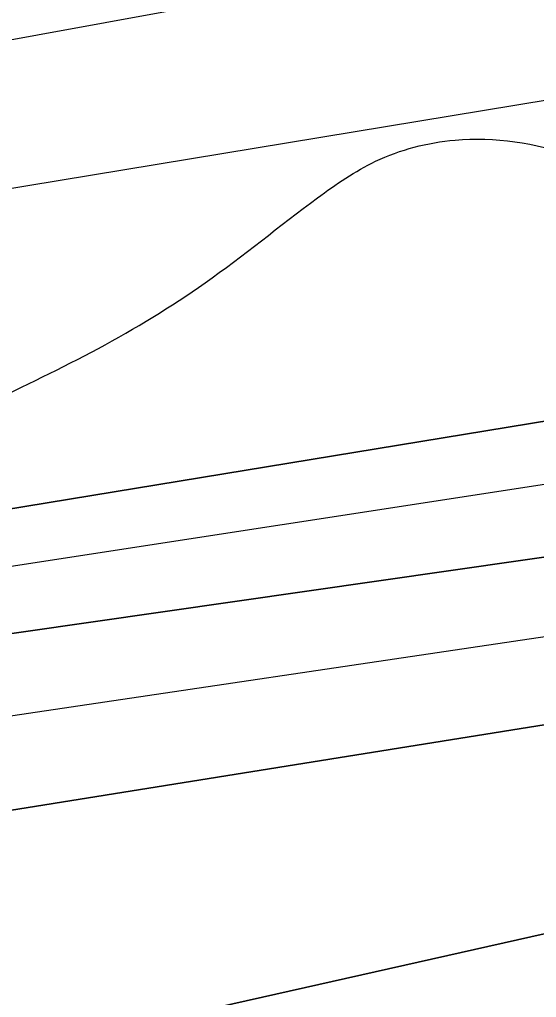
# Model space of a CAD drawing. Extents: x 3445503 to 3483459, y 540493 to 566012.
# Drawn here: x 3473120 to 3473212.8, y 551823.9 to 551999.4 of the extents above; entities that cross this region are included whole.
import ezdxf

# ---------------------------------------------------------------- set-up
doc = ezdxf.new("R2010")
doc.units = 0
for name, color, linetype in [('V-GRID-MAJR', 7, 'Continuous'), ('V-RIVR-EDGE', 7, 'Continuous'), ('V-TOPO-DPTH', 7, 'Continuous'), ('V-TOPO-MINR', 7, 'Continuous'), ('V-TOPO-WATR', 7, 'Continuous')]:
    doc.layers.add(name, color=color, linetype=linetype)

msp = doc.modelspace()

# ---------------------------------------------------------------- linework, layer by layer
at = {"layer": 'V-GRID-MAJR'}
msp.add_spline([(3449621.526, 551946.219), (3454896.117, 551971.152), (3460170.705, 551996.853), (3465445.288, 552023.321), (3470719.8680000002, 552050.556), (3475994.444, 552078.558), (3481269.015, 552107.327), (3481269.0160000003, 552107.327)], degree=3, dxfattribs=at)
at = {"layer": 'V-RIVR-EDGE'}
msp.add_spline([(3466309.3848466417, 552621.9579710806), (3466349.703870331, 552619.4248512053), (3466382.7286882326, 552619.3431903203), (3466411.927860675, 552618.5757255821), (3466431.7444705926, 552619.221988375), (3466456.4313341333, 552621.2467355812), (3466478.3423179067, 552625.364137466), (3466500.245565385, 552626.3528723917), (3466524.236310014, 552628.0317091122), (3466536.750118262, 552627.6531342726), (3466565.613695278, 552631.7533443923), (3466586.12556452, 552632.3978880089), (3466600.729448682, 552633.7523039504), (3466616.0268729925, 552634.4097413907), (3466639.3163411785, 552633.656889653), (3466653.5691573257, 552633.621646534), (3466663.6572942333, 552636.3777557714), (3466670.958376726, 552636.70733408), (3466676.5238896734, 552638.0840993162), (3466689.3818892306, 552636.3141462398), (3466713.3709146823, 552637.2977236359), (3466728.6700581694, 552638.6504204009), (3466733.538592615, 552639.3336454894), (3466741.1864451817, 552639.3147345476), (3466744.6653205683, 552640.3490276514), (3466765.8784662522, 552643.425259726), (3466811.078918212, 552646.7898098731), (3466822.205646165, 552647.8051920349), (3466836.469636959, 552652.2891345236), (3466848.283028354, 552649.8265008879), (3466872.264317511, 552647.6814113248), (3466895.5486281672, 552644.842781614), (3466925.7906895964, 552644.0727381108), (3466966.4607813, 552642.9292772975), (3466982.79421789, 552640.8030986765), (3467002.59535522, 552635.1920275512), (3467043.595884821, 552627.0951139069), (3467061.669188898, 552625.6598966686), (3467070.7101388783, 552626.68043636), (3467078.7116382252, 552629.0940734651), (3467090.2031876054, 552637.061189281), (3467099.252733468, 552641.558025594), (3467116.301199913, 552647.425610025), (3467156.6554667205, 552659.1453062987), (3467180.3045988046, 552663.258410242), (3467190.046825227, 552666.710638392), (3467215.09593143, 552674.6442302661), (3467224.4982644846, 552681.2259849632), (3467241.911552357, 552694.0453030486), (3467256.190156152, 552704.4389497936), (3467275.6875028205, 552716.5578510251), (3467305.630931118, 552735.6035578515), (3467327.5634045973, 552748.4117012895), (3467352.2898091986, 552766.4274129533), (3467374.5759294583, 552781.6681044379), (3467388.8450777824, 552788.2378248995), (3467399.6405082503, 552795.8590302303), (3467402.78378821, 552801.7609981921), (3467413.9139545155, 552804.1668990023), (3467419.4846249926, 552807.6294422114), (3467425.4132401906, 552815.2626817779), (3467432.374429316, 552818.7217866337), (3467446.2950883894, 552824.9447370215), (3467466.1340476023, 552834.6293710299), (3467483.877773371, 552840.495236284), (3467499.17605727, 552841.5003033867), (3467510.654712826, 552844.2529742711), (3467520.049309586, 552847.7060620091), (3467524.5753718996, 552850.4759246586), (3467538.4917330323, 552854.9607267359), (3467570.8333258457, 552859.7476002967), (3467609.0837633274, 552864.1722311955), (3467645.5969120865, 552868.9487896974), (3467670.2803372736, 552869.5830182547), (3467689.7518962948, 552871.2730296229), (3467696.009230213, 552871.257557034), (3467706.087052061, 552869.8421103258), (3467716.5150823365, 552869.4686930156), (3467730.4194092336, 552869.0866798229), (3467744.6799616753, 552872.1801036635), (3467757.201506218, 552874.9301957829), (3467768.325655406, 552874.9026889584), (3467789.870098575, 552871.3730978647), (3467862.1813662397, 552872.9324518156), (3467905.6281973, 552870.0439659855), (3467943.4854469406, 552856.0450843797), (3467982.0233429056, 552836.1347793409), (3468014.6377812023, 552810.677012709), (3468040.65671139, 552789.0595045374), (3468070.1493594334, 552766.3905114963), (3468095.144311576, 552752.4234346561), (3468129.525264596, 552738.433148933), (3468159.7466959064, 552729.3199935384), (3468202.1480592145, 552725.3911974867), (3468241.4284918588, 552724.5988046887), (3468263.6742114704, 552723.5009020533), (3468284.519956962, 552718.5825114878), (3468310.5466234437, 552700.0936702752), (3468339.350029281, 552679.8598040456), (3468348.374647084, 552674.2753801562), (3468371.3078897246, 552670.0470913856), (3468394.9518642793, 552672.074417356), (3468423.1107265, 552672.3524203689), (3468450.5691718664, 552670.5463645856), (3468476.2946264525, 552670.8303847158), (3468493.331918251, 552672.17878354), (3468516.288369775, 552677.3364956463), (3468541.3426335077, 552687.3558654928), (3468560.1404229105, 552697.7383375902), (3468569.530721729, 552699.453277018), (3468577.1777147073, 552699.086736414), (3468586.549102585, 552693.1538232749), (3468603.1932065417, 552676.0787095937), (3468627.1512868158, 552664.5476191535), (3468668.5080419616, 552659.9261425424), (3468712.655289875, 552659.1217155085), (3468729.6977392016, 552662.5558923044), (3468746.743626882, 552667.3805877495), (3468759.9561328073, 552668.390812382), (3468773.149727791, 552661.7531844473), (3468796.0468677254, 552642.9244498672), (3468815.139851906, 552632.1006529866), (3468834.5778869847, 552620.2331075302), (3468847.085678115, 552617.4211250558), (3468885.6579576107, 552611.4160065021), (3468924.924636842, 552605.0615391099), (3468947.8638966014, 552603.2666579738), (3468956.9074253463, 552605.3300866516), (3468965.9595499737, 552610.869811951), (3468970.840118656, 552616.4198523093), (3468974.664044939, 552616.4103968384), (3468976.7334907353, 552609.8002757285), (3468983.642244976, 552592.0539711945), (3468990.5742081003, 552583.6936675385), (3469002.715458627, 552573.2346920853), (3469014.5168157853, 552565.9052431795), (3469022.157791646, 552563.1052949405), (3469029.1086657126, 552562.3928438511), (3469038.490368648, 552560.6314866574), (3469047.8634757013, 552555.3938328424), (3469053.7680224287, 552553.2934418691), (3469073.9245257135, 552550.8101781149), (3469091.299991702, 552548.3337910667), (3469106.580224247, 552542.0386352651), (3469126.7289912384, 552536.4267045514), (3469142.713078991, 552533.6061261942), (3469153.1385305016, 552532.1898198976), (3469162.515075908, 552528.3426847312), (3469171.8761487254, 552518.2382156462), (3469185.7598455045, 552509.5130905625), (3469208.691368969, 552504.5895424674), (3469232.6709389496, 552501.7491935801), (3469258.052202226, 552503.4245919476), (3469277.1821487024, 552507.5488705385), (3469302.5720078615, 552512.7005655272), (3469341.873930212, 552520.598914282), (3469368.302380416, 552524.0098821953), (3469396.1067362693, 552521.5077074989), (3469447.8657340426, 552506.0839237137), (3469526.008483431, 552475.9943654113), (3469583.6754662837, 552459.8607093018), (3469651.0795180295, 552445.0935033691), (3469684.7815439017, 552437.7099004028), (3469730.656625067, 552432.7296194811), (3469767.1482841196, 552428.8154364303), (3469829.708729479, 552423.4462656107), (3469847.787191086, 552424.0968263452), (3469856.8255623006, 552424.0744770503), (3469867.597783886, 552422.3096815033), (3469876.2790699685, 552418.4642655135), (3469887.7370954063, 552412.8738245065), (3469925.5952046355, 552399.2225725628), (3469955.1256745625, 552391.8492846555), (3469977.3593599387, 552385.8845667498), (3470001.330334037, 552379.5679212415), (3470024.271312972, 552378.4682994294), (3470048.2654959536, 552381.5376547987), (3470074.0072827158, 552388.4266385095), (3470084.094560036, 552390.8351180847), (3470093.829909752, 552391.5063089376), (3470109.1161594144, 552387.6445607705), (3470138.280948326, 552372.9719095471), (3470163.617513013, 552356.5705654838), (3470192.4441277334, 552345.7227001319), (3470225.456051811, 552340.4265943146), (3470241.7920671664, 552339.3433046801), (3470271.6882181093, 552339.2693800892), (3470310.9617740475, 552335.6959499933), (3470330.081405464, 552335.6486726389), (3470358.588756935, 552336.2734457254), (3470382.571765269, 552334.8236154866), (3470398.206504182, 552331.3086373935), (3470414.528766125, 552324.6632731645), (3470435.0191456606, 552316.6170752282), (3470465.5847682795, 552306.1125415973), (3470481.553383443, 552297.0346293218), (3470485.3755905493, 552296.3299145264), (3470491.6320648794, 552295.9668122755), (3470495.7976037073, 552293.5230895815), (3470499.962282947, 552290.7317372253), (3470505.8651104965, 552287.9360869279), (3470526.710855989, 552283.017696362), (3470533.314959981, 552282.6537345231), (3470539.224664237, 552282.6391215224), (3470542.35161202, 552281.9361259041), (3470544.0837432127, 552279.4984203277), (3470547.2055334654, 552276.7096467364), (3470551.369353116, 552273.5706647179), (3470557.6223890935, 552271.8170438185), (3470564.5698248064, 552269.7140740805), (3470576.390092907, 552270.0324777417), (3470585.774374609, 552269.3140095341), (3470591.329572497, 552266.5192188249), (3470613.5581003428, 552258.468722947), (3470637.518759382, 552247.9805214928), (3470666.686127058, 552234.3507592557), (3470680.9234706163, 552228.0581822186), (3470696.5547711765, 552223.1526854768), (3470705.2403551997, 552221.0454177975), (3470710.454800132, 552221.0325239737), (3470716.373959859, 552224.8418372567), (3470726.806288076, 552226.2065682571), (3470744.8873284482, 552227.9000179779), (3470772.007599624, 552229.918748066), (3470784.1763569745, 552230.5839218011), (3470792.1709796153, 552230.2165216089), (3470802.939762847, 552227.0612074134), (3470818.5822380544, 552226.6748962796), (3470830.0617531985, 552229.7751968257), (3470835.9809129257, 552233.5845101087), (3470842.5867360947, 552233.9158075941), (3470861.0085294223, 552232.8273604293), (3470874.207281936, 552228.2755104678), (3470890.1810546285, 552221.2833761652), (3470909.2989668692, 552220.5408394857), (3470935.3711915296, 552220.4763703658), (3470949.6326035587, 552223.9174238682), (3470960.7627698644, 552226.3233246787), (3470973.2774377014, 552226.2923795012), (3470997.600339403, 552221.7130227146), (3471022.2691515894, 552216.4375470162), (3471070.562167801, 552205.1939150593), (3471088.982241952, 552203.410208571), (3471111.9249400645, 552203.0058460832), (3471121.6577110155, 552202.63414795), (3471127.9124661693, 552201.5757863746), (3471132.7706855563, 552198.0874555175), (3471136.5825776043, 552193.2111847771), (3471141.449392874, 552193.1991505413), (3471145.627825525, 552195.9698727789), (3471151.191619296, 552196.651378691), (3471156.7536938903, 552196.6376252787), (3471178.2955582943, 552192.0651451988), (3471192.538918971, 552188.2059757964), (3471223.459047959, 552180.4816198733), (3471265.8406407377, 552168.5573415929), (3471314.8263375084, 552156.2691014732), (3471351.300804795, 552145.4023251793), (3471386.043140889, 552136.9732544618), (3471401.337986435, 552136.5878029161), (3471419.4112905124, 552135.1525856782), (3471433.656370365, 552131.9886755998), (3471456.2385449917, 552126.3707277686), (3471476.7409587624, 552123.1913451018), (3471490.6366897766, 552119.3330352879), (3471513.9029490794, 552109.1941826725), (3471547.945727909, 552099.0286828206), (3471579.5628353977, 552091.9978670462), (3471609.4417945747, 552084.9713492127), (3471637.2366949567, 552078.6452482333), (3471668.4958577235, 552067.4437361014), (3471684.820698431, 552061.841260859), (3471699.7636163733, 552059.718520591), (3471716.436946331, 552054.4628154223), (3471743.1820810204, 552045.3582559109), (3471759.4974662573, 552035.931854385), (3471773.3906185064, 552031.0306555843), (3471788.6674126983, 552023.3449811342), (3471808.459094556, 552013.9099837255), (3471820.614098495, 552009.0130828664), (3471825.8216667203, 552006.2191517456), (3471833.447169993, 551997.1618695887), (3471837.259921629, 551992.6332285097), (3471849.414065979, 551987.3886979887), (3471863.313235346, 551984.9209068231), (3471900.5121879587, 551985.8718198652), (3471925.883995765, 551983.723291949), (3471961.6760975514, 551978.0726797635), (3472004.068005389, 551970.3199574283), (3472058.2621299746, 551955.5854158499), (3472104.461631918, 551941.2182744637), (3472151.699724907, 551925.1104060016), (3472165.5920175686, 551919.8615775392), (3472170.7952878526, 551915.3294981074), (3472181.9056836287, 551909.7399166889), (3472191.9809267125, 551907.2815809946), (3472199.9643747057, 551902.3949951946), (3472208.994150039, 551898.8963492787), (3472220.108843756, 551895.0449161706), (3472235.3925146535, 551890.1402790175), (3472240.606959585, 551890.1273851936), (3472245.472915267, 551889.7677212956), (3472259.3703654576, 551886.604670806), (3472269.448187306, 551885.1892240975), (3472280.212672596, 551880.2957615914), (3472294.809680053, 551878.8691402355), (3472314.2752219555, 551878.1257439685), (3472330.2687651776, 551879.1290918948), (3472344.178249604, 551880.8328566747), (3472354.254352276, 551878.7221506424), (3472360.163196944, 551878.3599079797), (3472367.812768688, 551879.0362563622), (3472378.246816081, 551881.096246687), (3472386.2422983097, 551881.076476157), (3472400.490816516, 551879.3030847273), (3472427.2557217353, 551878.1940074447), (3472454.38115044, 551882.2985155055), (3472479.7598349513, 551882.9310248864), (3472504.4381026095, 551881.4794754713), (3472524.948252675, 551881.4287597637), (3472536.418312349, 551880.7051340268), (3472544.4069178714, 551877.9043261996), (3472549.2677160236, 551875.4588843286), (3472555.1774202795, 551875.4442713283), (3472570.123776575, 551874.7120497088), (3472580.207615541, 551875.7300106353), (3472593.4184022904, 551876.0449759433), (3472610.103766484, 551875.6560860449), (3472633.7443026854, 551876.2928933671), (3472647.2949828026, 551873.4783321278), (3472654.2398397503, 551870.3324734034), (3472660.149544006, 551870.3178604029), (3472666.4103162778, 551871.6929064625), (3472682.051931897, 551870.9589656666), (3472693.8790767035, 551874.0584066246), (3472707.1027572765, 551879.5878168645), (3472717.8801363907, 551879.9087992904), (3472730.733838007, 551876.4006979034), (3472741.8571276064, 551876.0255614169), (3472753.678255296, 551876.6915947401), (3472772.8142188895, 551883.249280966), (3472794.0325221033, 551888.4112910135), (3472814.549548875, 551891.1416126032), (3472833.325848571, 551892.8333431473), (3472843.4114067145, 551894.5465633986), (3472860.4572943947, 551899.3712588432), (3472888.2831399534, 551905.5598257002), (3472914.0189095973, 551910.0154017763), (3472934.187447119, 551912.3989532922), (3472958.177332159, 551913.7301603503), (3472986.3353347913, 551913.660533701), (3473020.7489521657, 551912.8801751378), (3473048.558465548, 551912.4637784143), (3473074.9877753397, 551916.2223759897), (3473094.816419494, 551921.7354540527), (3473113.957540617, 551930.3789182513), (3473134.14498908, 551940.4103223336), (3473153.2938464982, 551952.1824534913), (3473173.494188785, 551967.4283025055), (3473183.9394108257, 551974.0074784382), (3473198.201682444, 551977.7961616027), (3473219.4002151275, 551974.9626894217), (3473232.247899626, 551969.0211803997), (3473250.2988544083, 551958.5475919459), (3473256.5475924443, 551955.055822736), (3473269.4025833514, 551952.0691659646)], degree=3, dxfattribs=at)
at = {"layer": 'V-TOPO-DPTH'}
for points in [[(3474285.7459111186, 552288.9044624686), (3473649.677294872, 552091.8711379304), (3473646.0170443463, 552090.6184103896), (3473642.3099929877, 552089.5561814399), (3473638.5327403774, 552088.779700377), (3473634.7086869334, 552088.1937179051), (3473627.5883566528, 552087.3798334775), (3473625.8151387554, 552087.3255696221), (3473623.182915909, 552087.7623561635), (3472968.402967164, 551968.4483453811), (3472958.288973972, 551965.170872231), (3472948.03866399, 551962.5643595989), (3472937.583878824, 551960.9642877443), (3472926.9927768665, 551960.0351764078), (3472903.01379124, 551959.1051951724), (3472900.212126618, 551959.1454287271), (3472897.4373363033, 551959.3801630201), (3472894.70285745, 551959.9066484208), (3472891.9952529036, 551960.6276345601), (3472889.302441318, 551961.4785014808), (3472886.601779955, 551962.302964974), (3472883.8893439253, 551963.0878233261), (3472273.0206982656, 551944.0121477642)], [(3474424.5610574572, 552261.8754714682), (3474365.129884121, 552221.8408975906), (3474359.864558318, 552218.4853956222), (3474354.4965026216, 552215.3143402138), (3474348.9743520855, 552212.4199546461), (3474343.349471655, 552209.7100156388), (3473694.1036356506, 552008.3346059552), (3473689.781028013, 552006.6655724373), (3473688.3341947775, 552006.1247990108), (3473682.201615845, 552003.8568868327), (3473680.6309509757, 552003.3247179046), (3473675.8086455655, 552002.1386365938), (3473670.8789099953, 552001.8240495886), (3473669.2289842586, 552001.9342692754), (3472983.0051570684, 551889.4230827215), (3472980.092532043, 551888.9877221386), (3472979.5212798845, 551889.0833725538), (3472979.3320185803, 551889.1240664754), (3472979.1432282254, 551889.1670515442), (3472315.7629208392, 551883.3416411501), (3472304.221296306, 551883.3011389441)], [(3472304.221296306, 551883.3011389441), (3472315.7629208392, 551883.3416411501), (3472979.1432282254, 551889.1670515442), (3472979.3320185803, 551889.1240664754), (3472979.5212798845, 551889.0833725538), (3472980.092532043, 551888.9877221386), (3472983.0051570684, 551889.4230827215), (3473669.2289842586, 552001.9342692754), (3473670.8789099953, 552001.8240495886), (3473675.8086455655, 552002.1386365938), (3473680.6309509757, 552003.3247179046), (3473682.201615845, 552003.8568868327), (3473688.3341947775, 552006.1247990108), (3473689.781028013, 552006.6655724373), (3473694.1036356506, 552008.3346059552), (3474343.349471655, 552209.7100156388), (3474348.9743520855, 552212.4199546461), (3474354.4965026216, 552215.3143402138), (3474359.864558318, 552218.4853956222), (3474365.129884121, 552221.8408975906), (3474424.5610574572, 552261.8754714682)], [(3474370.952430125, 552190.2541197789), (3474351.6238182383, 552180.2345032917), (3473731.8046530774, 551980.3672380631), (3473711.581254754, 551973.1287968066), (3473691.3191149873, 551965.9995216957), (3473671.0311475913, 551958.9430240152), (3473600.9336087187, 551934.7735986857), (3473034.436580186, 551844.1142061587), (3473007.640474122, 551839.9594439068), (3472980.6901309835, 551836.9640550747), (3472953.636963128, 551834.7415818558), (3472881.044140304, 551830.3527041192), (3472871.5424401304, 551830.1389971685), (3472862.0720334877, 551830.4018713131), (3472852.648567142, 551831.3796171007), (3472843.256394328, 551832.8339439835), (3472293.2183935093, 551839.3527526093)], [(3472293.2183935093, 551839.3527526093), (3472843.256394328, 551832.8339439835), (3472852.648567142, 551831.3796171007), (3472862.0720334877, 551830.4018713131), (3472871.5424401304, 551830.1389971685), (3472881.044140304, 551830.3527041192), (3472953.636963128, 551834.7415818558), (3472980.6901309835, 551836.9640550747), (3473007.640474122, 551839.9594439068), (3473034.436580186, 551844.1142061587), (3473600.9336087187, 551934.7735986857), (3473671.0311475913, 551958.9430240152), (3473691.3191149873, 551965.9995216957), (3473711.581254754, 551973.1287968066), (3473731.8046530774, 551980.3672380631), (3474351.6238182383, 552180.2345032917), (3474370.952430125, 552190.2541197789)], [(3472286.604769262, 551853.5689931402), (3472911.3827974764, 551860.8560303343), (3472916.2677696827, 551860.1917158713), (3472921.161504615, 551859.8243896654), (3472926.068383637, 551859.902545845), (3472930.984025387, 551860.2776902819), (3472968.904104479, 551864.9166194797), (3472981.1022325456, 551866.7021845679), (3472993.223257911, 551868.8673934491), (3473005.228629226, 551871.6020680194), (3473017.1568978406, 551874.7163863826), (3473557.4741411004, 551952.2157240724), (3473569.522980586, 551952.978388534), (3473581.507662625, 551954.4356415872), (3473593.4495730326, 551956.355953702), (3473605.284353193, 551958.9004612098), (3473617.019899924, 551961.8087341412), (3473628.60659651, 551965.2626552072), (3473640.0940596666, 551969.0803416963), (3473680.1777186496, 551983.4519374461)], [(3472286.604769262, 551853.5689931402), (3472911.3827974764, 551860.8560303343), (3472916.2677696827, 551860.1917158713), (3472921.161504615, 551859.8243896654), (3472926.068383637, 551859.902545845), (3472930.984025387, 551860.2776902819), (3472968.904104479, 551864.9166194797), (3472981.1022325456, 551866.7021845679), (3472993.223257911, 551868.8673934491), (3473005.228629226, 551871.6020680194), (3473017.1568978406, 551874.7163863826), (3473557.4741411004, 551952.2157240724), (3473569.522980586, 551952.978388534), (3473581.507662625, 551954.4356415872), (3473593.4495730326, 551956.355953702), (3473605.284353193, 551958.9004612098), (3473617.019899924, 551961.8087341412), (3473628.60659651, 551965.2626552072), (3473640.0940596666, 551969.0803416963), (3473680.1777186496, 551983.4519374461)], [(3473694.630506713, 551943.2925807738), (3473035.7111145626, 551795.2581542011), (3473032.4260771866, 551794.7429018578), (3473029.1345732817, 551794.2774391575), (3473025.833369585, 551793.8866609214), (3473022.5256993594, 551793.545672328), (3473014.409879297, 551792.8018354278), (3473012.685574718, 551792.6714793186), (3473009.2320462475, 551792.5391913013), (3473007.5028223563, 551792.5372593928), (3473004.0426217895, 551792.6038104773), (3473002.3128098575, 551792.6492826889), (3473000.5831421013, 551792.7008532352), (3472830.1763984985, 551798.2325604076), (3472816.361231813, 551799.0449906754), (3472331.022166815, 551820.8275481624), (3472308.736896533, 551819.4714596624)], [(3472308.736896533, 551819.4714596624), (3472331.022166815, 551820.8275481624), (3472816.361231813, 551799.0449906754), (3472830.1763984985, 551798.2325604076), (3473000.5831421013, 551792.7008532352), (3473002.3128098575, 551792.6492826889), (3473004.0426217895, 551792.6038104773), (3473007.5028223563, 551792.5372593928), (3473009.2320462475, 551792.5391913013), (3473012.685574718, 551792.6714793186), (3473014.409879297, 551792.8018354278), (3473022.5256993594, 551793.545672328), (3473025.833369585, 551793.8866609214), (3473029.1345732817, 551794.2774391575), (3473032.4260771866, 551794.7429018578), (3473035.7111145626, 551795.2581542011), (3473694.630506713, 551943.2925807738)]]:
    msp.add_lwpolyline(points, dxfattribs=at)
at = {"layer": 'V-TOPO-MINR'}
for points in [[(3474285.7459111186, 552288.9044624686), (3473649.677294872, 552091.8711379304), (3473646.0170443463, 552090.6184103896), (3473642.3099929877, 552089.5561814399), (3473638.5327403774, 552088.779700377), (3473634.7086869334, 552088.1937179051), (3473627.5883566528, 552087.3798334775), (3473625.8151387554, 552087.3255696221), (3473623.182915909, 552087.7623561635), (3472968.402967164, 551968.4483453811), (3472958.288973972, 551965.170872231), (3472948.03866399, 551962.5643595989), (3472937.583878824, 551960.9642877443), (3472926.9927768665, 551960.0351764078), (3472903.01379124, 551959.1051951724), (3472900.212126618, 551959.1454287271), (3472897.4373363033, 551959.3801630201), (3472894.70285745, 551959.9066484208), (3472891.9952529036, 551960.6276345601), (3472889.302441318, 551961.4785014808), (3472886.601779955, 551962.302964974), (3472883.8893439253, 551963.0878233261), (3472273.0206982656, 551944.0121477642)], [(3474377.7152381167, 552239.7101522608), (3474354.4138897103, 552224.0134620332), (3474352.427094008, 552222.7473144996), (3474350.40152427, 552221.5507870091), (3474346.195288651, 552219.4362122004), (3474332.3494845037, 552213.194933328), (3474329.6974990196, 552212.1379419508), (3474326.999873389, 552211.2416842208), (3474324.2337875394, 552210.5865269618), (3474321.422061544, 552210.0921033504), (3474318.5718816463, 552209.7713054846), (3473775.48507067, 552086.8469349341), (3473737.7295205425, 552076.3575933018), (3473704.239751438, 552067.5528364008), (3473682.9611997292, 552062.6719955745), (3473661.543913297, 552058.6972588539), (3472980.2073067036, 551946.3246864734), (3472958.2485712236, 551942.8244931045), (3472936.0761957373, 551941.1442601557), (3472913.761393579, 551940.6773341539), (3472874.3174723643, 551941.4820192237), (3472869.0147391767, 551941.7994424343), (3472297.889660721, 551924.7195597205)], [(3474382.1998906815, 552205.6622642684), (3474366.7910344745, 552196.5907803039), (3474350.9471849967, 552188.3024086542), (3474334.813340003, 552180.5361118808), (3473736.3473667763, 551993.4511216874), (3473721.2347873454, 551987.8498144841), (3473706.100867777, 551982.3073063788), (3473690.934938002, 551976.8529969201), (3473675.747668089, 551971.4574865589), (3473620.108989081, 551951.8732046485), (3473603.136697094, 551946.3008608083), (3473019.099339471, 551859.7242640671), (3472999.6875192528, 551855.9251160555), (3472980.123136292, 551853.0118345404), (3472960.4570448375, 551850.6891306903), (3472906.046056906, 551845.5143300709), (3472898.820375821, 551845.1344834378), (3472891.6131961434, 551845.1595214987), (3472294.8530024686, 551847.8861705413)], [(3474370.952430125, 552190.2541197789), (3474351.6238182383, 552180.2345032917), (3473731.8046530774, 551980.3672380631), (3473711.581254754, 551973.1287968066), (3473691.3191149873, 551965.9995216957), (3473671.0311475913, 551958.9430240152), (3473600.9336087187, 551934.7735986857), (3473034.436580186, 551844.1142061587), (3473007.640474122, 551839.9594439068), (3472980.6901309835, 551836.9640550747), (3472953.636963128, 551834.7415818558), (3472881.044140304, 551830.3527041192), (3472871.5424401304, 551830.1389971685), (3472862.0720334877, 551830.4018713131), (3472852.648567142, 551831.3796171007), (3472843.256394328, 551832.8339439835), (3472293.2183935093, 551839.3527526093)], [(3473684.3624167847, 551994.990644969), (3473660.815111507, 551986.4071425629), (3473654.4504546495, 551984.2695307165), (3473648.0261803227, 551982.3519847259), (3473641.512479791, 551980.7645375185), (3473634.9391617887, 551979.3971561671), (3473628.3059055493, 551978.4306769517), (3473621.6529313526, 551977.7738492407), (3473614.9703802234, 551977.5814987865), (3472999.283011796, 551882.9642645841), (3472993.5430117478, 551881.308811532), (3472987.760079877, 551879.8416403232), (3472981.9127502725, 551878.6568918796), (3472976.022488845, 551877.6604252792), (3472955.857002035, 551874.7510681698), (3472953.2857216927, 551874.5053878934), (3472950.717073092, 551874.4236417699), (3472948.1523721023, 551874.5877968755), (3472945.590302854, 551874.9158861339), (3472943.033785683, 551875.3871446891), (3472940.4819811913, 551875.8818457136), (3472937.9372457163, 551876.411710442), (3472279.875556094, 551858.0261381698)], [(3473680.1777186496, 551983.4519374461), (3473640.0940596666, 551969.0803416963), (3473628.60659651, 551965.2626552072), (3473617.019899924, 551961.8087341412), (3473605.284353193, 551958.9004612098), (3473593.4495730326, 551956.355953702), (3473581.507662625, 551954.4356415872), (3473569.522980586, 551952.978388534), (3473557.4741411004, 551952.2157240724), (3473017.1568978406, 551874.7163863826), (3473005.228629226, 551871.6020680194), (3472993.223257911, 551868.8673934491), (3472981.1022325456, 551866.7021845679), (3472968.904104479, 551864.9166194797), (3472930.984025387, 551860.2776902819), (3472926.068383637, 551859.902545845), (3472921.161504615, 551859.8243896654), (3472916.2677696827, 551860.1917158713), (3472911.3827974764, 551860.8560303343), (3472286.604769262, 551853.5689931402)], [(3473694.630506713, 551943.2925807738), (3473035.7111145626, 551795.2581542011), (3473032.4260771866, 551794.7429018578), (3473029.1345732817, 551794.2774391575), (3473025.833369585, 551793.8866609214), (3473022.5256993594, 551793.545672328), (3473014.409879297, 551792.8018354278), (3473012.685574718, 551792.6714793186), (3473009.2320462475, 551792.5391913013), (3473007.5028223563, 551792.5372593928), (3473004.0426217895, 551792.6038104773), (3473002.3128098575, 551792.6492826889), (3473000.5831421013, 551792.7008532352), (3472830.1763984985, 551798.2325604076), (3472816.361231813, 551799.0449906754), (3472331.022166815, 551820.8275481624), (3472308.736896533, 551819.4714596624)]]:
    msp.add_lwpolyline(points, dxfattribs=at)
at = {"layer": 'V-TOPO-WATR'}
msp.add_lwpolyline([(3474424.5610574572, 552261.8754714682), (3474365.129884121, 552221.8408975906), (3474359.864558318, 552218.4853956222), (3474354.4965026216, 552215.3143402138), (3474348.9743520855, 552212.4199546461), (3474343.349471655, 552209.7100156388), (3473694.1036356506, 552008.3346059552), (3473689.781028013, 552006.6655724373), (3473688.3341947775, 552006.1247990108), (3473682.201615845, 552003.8568868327), (3473680.6309509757, 552003.3247179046), (3473675.8086455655, 552002.1386365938), (3473670.8789099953, 552001.8240495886), (3473669.2289842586, 552001.9342692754), (3472983.0051570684, 551889.4230827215), (3472980.092532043, 551888.9877221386), (3472979.5212798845, 551889.0833725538), (3472979.3320185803, 551889.1240664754), (3472979.1432282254, 551889.1670515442), (3472315.7629208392, 551883.3416411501), (3472304.221296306, 551883.3011389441)], dxfattribs=at)

doc.saveas('drawing.dxf')
